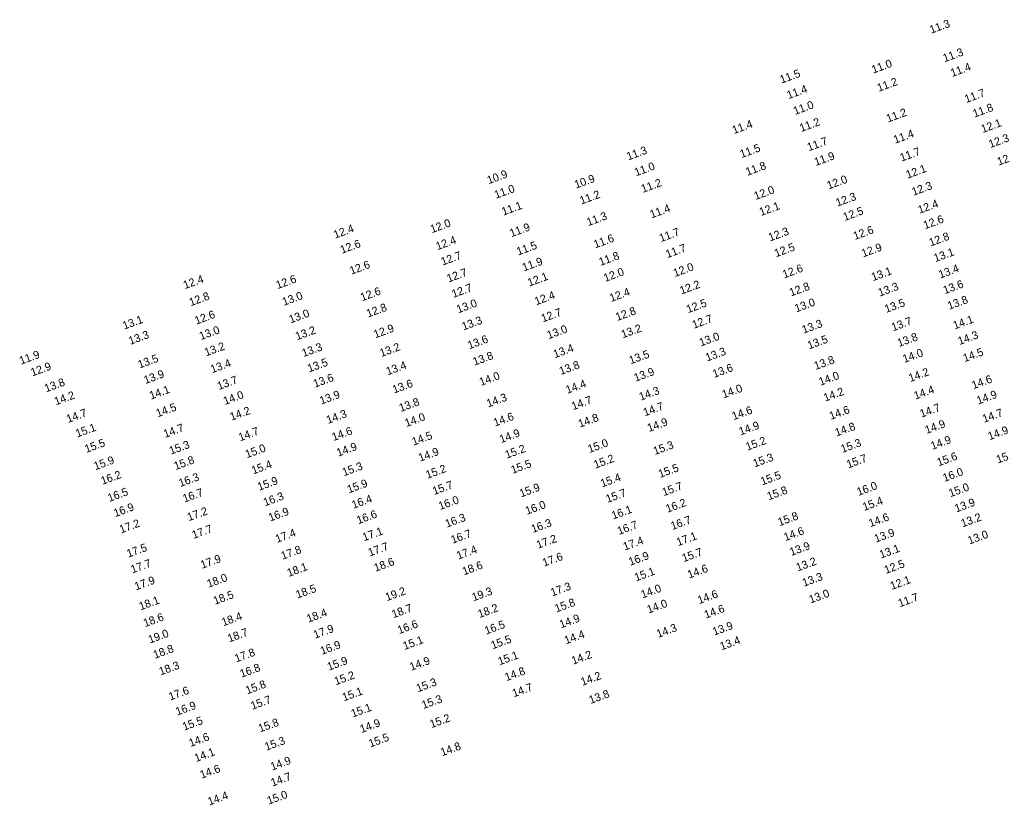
# Model space of a CAD drawing. Extents: x 1023796 to 1112670, y 656573 to 837340.
# Drawn here: x 1035095 to 1035709, y 804797 to 805288 of the extents above; entities that cross this region are included whole.
import ezdxf

# ---------------------------------------------------------------- set-up
doc = ezdxf.new("R2010")
doc.units = 0
doc.layers.add('V-TOPO-SOUN', color=7, linetype='Continuous')

msp = doc.modelspace()

# ---------------------------------------------------------------- texts
at = {"layer": 'V-TOPO-SOUN'}
for s, p in [('11.3 ', (1035664.29, 805278.7)), ('11.3 ', (1035672.61, 805260.87)), ('11.0 ', (1035628.09, 805253.78)), ('11.4 ', (1035677.36, 805251.68)), ('11.5 ', (1035570.78, 805247.55)), ('11.2 ', (1035631.51, 805242.41)), ('11.4 ', (1035575.15, 805237.85)), ('11.7 ', (1035686.17, 805235.39)), ('11.0 ', (1035579.18, 805227.95)), ('11.8 ', (1035691.27, 805226.29)), ('11.2 ', (1035637.25, 805223.22)), ('11.4 ', (1035541.02, 805215.97)), ('11.2 ', (1035583.07, 805217.29)), ('12.1 ', (1035696.44, 805216.68)), ('11.7 ', (1035587.84, 805205.29)), ('11.4 ', (1035641.74, 805209.98)), ('12.3 ', (1035701.21, 805207.25)), ('11.3 ', (1035475.07, 805199.55)), ('11.5 ', (1035545.82, 805200.98)), ('11.9 ', (1035592.24, 805196.08)), ('11.7 ', (1035645.76, 805198.78)), ('12.5 ', (1035706.46, 805196.28)), ('11.0 ', (1035479.92, 805189.62)), ('11.8 ', (1035549.44, 805189.93)), ('12.1 ', (1035649.53, 805188.13)), ('10.9 ', (1035387.9, 805184.69)), ('10.9 ', (1035442.45, 805181.91)), ('12.0 ', (1035600.17, 805181.42)), ('11.0 ', (1035392.43, 805175.57)), ('11.2 ', (1035484.14, 805179.27)), ('12.0 ', (1035554.61, 805174.83)), ('12.3 ', (1035653.17, 805177.45)), ('11.2 ', (1035445.75, 805171.96)), ('12.3 ', (1035605.69, 805170.64)), ('11.1 ', (1035397, 805165.05)), ('11.4 ', (1035489.58, 805163.33)), ('12.1 ', (1035557.96, 805164.81)), ('12.4 ', (1035657.02, 805166.19)), ('11.3 ', (1035450.1, 805158.5)), ('12.5 ', (1035610.24, 805161.69)), ('12.6 ', (1035660.38, 805156.54)), ('12.4 ', (1035291.97, 805150.67)), ('12.0 ', (1035352.43, 805154.11)), ('11.9 ', (1035402, 805151.57)), ('12.6 ', (1035616.59, 805149.84)), ('11.6 ', (1035454.45, 805144.62)), ('11.7 ', (1035495.4, 805148.53)), ('12.3 ', (1035563.62, 805148.93)), ('12.8 ', (1035663.91, 805145.8)), ('12.6 ', (1035296.16, 805141.23)), ('12.4 ', (1035355.86, 805143.46)), ('11.5 ', (1035406.33, 805140.15)), ('11.7 ', (1035499.47, 805138.5)), ('12.5 ', (1035567.36, 805139.07)), ('12.9 ', (1035621.76, 805139)), ('12.7 ', (1035359.1, 805133.84)), ('11.8 ', (1035457.74, 805133.65)), ('13.1 ', (1035666.88, 805136.01)), ('12.6 ', (1035302.05, 805128.12)), ('11.9 ', (1035409.85, 805130.2)), ('12.0 ', (1035504.19, 805126.72)), ('12.6 ', (1035572.42, 805125.85)), ('13.4 ', (1035669.91, 805125.75)), ('12.6 ', (1035256.03, 805119.15)), ('12.7 ', (1035362.74, 805123.29)), ('12.1 ', (1035413.23, 805120.74)), ('12.0 ', (1035460.7, 805123.63)), ('13.1 ', (1035627.92, 805124.13)), ('12.4 ', (1035198.13, 805119.14)), ('12.7 ', (1035365.82, 805113.66)), ('12.2 ', (1035508.22, 805115.77)), ('12.8 ', (1035576.7, 805114.56)), ('13.3 ', (1035632.14, 805114.47)), ('13.6 ', (1035672.74, 805115.99)), ('12.8 ', (1035201.76, 805108.46)), ('13.0 ', (1035259.97, 805108.71)), ('12.6 ', (1035308.76, 805111.55)), ('12.4 ', (1035417.57, 805109.04)), ('12.4 ', (1035464.4, 805111.12)), ('12.8 ', (1035312.53, 805101.41)), ('13.0 ', (1035368.85, 805104.03)), ('12.5 ', (1035512.38, 805104.11)), ('13.0 ', (1035580.02, 805104.61)), ('13.5 ', (1035636.21, 805104.28)), ('13.8 ', (1035675.5, 805106.22)), ('12.6 ', (1035205.27, 805096.98)), ('13.0 ', (1035264.16, 805097.73)), ('12.7 ', (1035421.68, 805098.34)), ('12.8 ', (1035468.15, 805099.23)), ('13.1 ', (1035160.2, 805093.82)), ('13.3 ', (1035372.11, 805093.32)), ('12.7 ', (1035515.99, 805094.35)), ('13.3 ', (1035584.6, 805091.31)), ('13.7 ', (1035640.47, 805092.83)), ('14.1 ', (1035678.96, 805093.95)), ('13.3 ', (1035163.99, 805084.34)), ('13.0 ', (1035208.12, 805087.3)), ('13.2 ', (1035268.16, 805087.23)), ('12.9 ', (1035317.03, 805088.39)), ('13.0 ', (1035425.3, 805087.87)), ('13.2 ', (1035471.64, 805088.4)), ('13.0 ', (1035520.38, 805083.31)), ('13.8 ', (1035644.17, 805082.98)), ('14.3 ', (1035681.97, 805084.19)), ('13.2 ', (1035211.36, 805077.15)), ('13.3 ', (1035272.21, 805076.7)), ('13.2 ', (1035320.82, 805076.72)), ('13.6 ', (1035375.77, 805081.57)), ('13.5 ', (1035588.01, 805081.5)), ('11.9 ', (1035095.73, 805071.94)), ('13.8 ', (1035379, 805071.29)), ('13.4 ', (1035429.25, 805076.02)), ('13.5 ', (1035476.55, 805072.17)), ('13.3 ', (1035524.32, 805073.91)), ('14.0 ', (1035647.5, 805073.05)), ('14.5 ', (1035685.18, 805073.54)), ('12.9 ', (1035102.86, 805064.63)), ('13.5 ', (1035169.81, 805069.54)), ('13.4 ', (1035215.17, 805066.61)), ('13.5 ', (1035275.7, 805067.11)), ('13.4 ', (1035324.81, 805065.29)), ('13.8 ', (1035432.93, 805065.51)), ('13.8 ', (1035592.16, 805068.64)), ('13.9 ', (1035173.48, 805059.83)), ('14.0 ', (1035383.07, 805058.67)), ('13.9 ', (1035479.64, 805061.28)), ('13.6 ', (1035528.75, 805063.7)), ('14.0 ', (1035595.11, 805058.77)), ('14.2 ', (1035651.2, 805061.08)), ('13.8 ', (1035111.42, 805054.66)), ('13.7 ', (1035219.34, 805056.1)), ('13.6 ', (1035279.32, 805057.54)), ('13.6 ', (1035328.78, 805053.89)), ('14.4 ', (1035437.03, 805053.76)), ('14.6 ', (1035690.61, 805056.62)), ('14.2 ', (1035117.54, 805046.54)), ('14.1 ', (1035176.98, 805050.15)), ('14.0 ', (1035223.11, 805046.77)), ('13.9 ', (1035283.27, 805047)), ('14.3 ', (1035482.82, 805049.42)), ('14.0 ', (1035534.64, 805050.85)), ('14.2 ', (1035598.05, 805048.84)), ('14.4 ', (1035654.46, 805050.08)), ('14.9 ', (1035693.69, 805047.03)), ('13.8 ', (1035332.89, 805042.4)), ('14.3 ', (1035387.55, 805045.2)), ('14.7 ', (1035440.63, 805043.52)), ('14.7 ', (1035485.41, 805039.65)), ('14.7 ', (1035125.16, 805035.52)), ('14.5 ', (1035181.1, 805039.08)), ('14.2 ', (1035227.26, 805036.89)), ('14.3 ', (1035287.53, 805034.93)), ('14.6 ', (1035391.86, 805033.26)), ('14.6 ', (1035540.87, 805037.25)), ('14.6 ', (1035601.62, 805037.46)), ('14.7 ', (1035658.24, 805038.81)), ('14.7 ', (1035697.3, 805035.61)), ('14.0 ', (1035336.49, 805032.97)), ('14.8 ', (1035444.82, 805032.58)), ('14.9 ', (1035488, 805029.88)), ('14.9 ', (1035545.19, 805027.71)), ('14.9 ', (1035661.41, 805028.65)), ('15.1 ', (1035130.87, 805026.45)), ('14.7 ', (1035185.75, 805026.18)), ('14.7 ', (1035232.62, 805024.06)), ('14.6 ', (1035290.96, 805024.25)), ('14.5 ', (1035340.96, 805021.36)), ('14.9 ', (1035395.63, 805022.91)), ('14.8 ', (1035605.18, 805027.06)), ('14.9 ', (1035700.73, 805024.75)), ('15.5 ', (1035136.56, 805016.78)), ('15.3 ', (1035189.37, 805015.69)), ('15.0 ', (1035450.8, 805016.76)), ('15.3 ', (1035491.66, 805015.51)), ('15.2 ', (1035549.45, 805018.2)), ('15.3 ', (1035608.84, 805016.82)), ('14.9 ', (1035664.98, 805018.72)), ('15.0 ', (1035236.86, 805013.5)), ('14.9 ', (1035293.89, 805014.46)), ('14.9 ', (1035345, 805011.33)), ('15.2 ', (1035399.13, 805013.19)), ('15.4 ', (1035705.94, 805010.21)), ('15.9 ', (1035142.24, 805006.02)), ('15.8 ', (1035192.3, 805006.08)), ('15.4 ', (1035240.79, 805003.36)), ('15.5 ', (1035402.82, 805003.74)), ('15.2 ', (1035454.54, 805007)), ('15.3 ', (1035553.99, 805007.79)), ('15.7 ', (1035612.43, 805007.17)), ('15.6 ', (1035668.91, 805008.43)), ('16.2 ', (1035146.64, 804996.9)), ('15.3 ', (1035297.44, 805002.25)), ('15.2 ', (1035349.6, 805000.66)), ('15.5 ', (1035494.89, 805001.16)), ('15.5 ', (1035558.74, 804996.55)), ('16.0 ', (1035672.56, 804998.7)), ('16.3 ', (1035195.28, 804995.49)), ('15.9 ', (1035244.49, 804993.14)), ('15.9 ', (1035300.49, 804991.54)), ('15.7 ', (1035353.83, 804990.52)), ('15.4 ', (1035458.73, 804995.28)), ('16.5 ', (1035150.92, 804986.21)), ('16.7 ', (1035197.8, 804985.79)), ('15.9 ', (1035408.12, 804989.02)), ('15.7 ', (1035462.07, 804985.57)), ('15.7 ', (1035497.22, 804989.81)), ('15.8 ', (1035562.77, 804987.25)), ('16.0 ', (1035618.85, 804989.98)), ('15.0 ', (1035676.26, 804989.16)), ('16.3 ', (1035248.16, 804983.48)), ('16.4 ', (1035303.36, 804981.88)), ('16.0 ', (1035357.55, 804981.12)), ('16.0 ', (1035411.79, 804978.15)), ('16.2 ', (1035499.52, 804979.43)), ('15.4 ', (1035622.45, 804980.59)), ('13.9 ', (1035679.97, 804979.62)), ('16.9 ', (1035154.64, 804976.71)), ('17.2 ', (1035200.6, 804974.18)), ('16.9 ', (1035251.38, 804973.93)), ('16.6 ', (1035306.42, 804972.24)), ('16.1 ', (1035465.66, 804975.21)), ('17.2 ', (1035158.23, 804966.55)), ('16.3 ', (1035361.72, 804970.13)), ('16.3 ', (1035415.47, 804966.81)), ('16.7 ', (1035469.24, 804965.58)), ('16.7 ', (1035502.61, 804968.66)), ('15.8 ', (1035569.52, 804971.1)), ('14.6 ', (1035626.28, 804970.4)), ('13.2 ', (1035683.89, 804970.33)), ('17.7 ', (1035203.54, 804963.06)), ('17.4 ', (1035255.69, 804960.61)), ('17.1 ', (1035310.06, 804961.64)), ('16.7 ', (1035365.32, 804960.09)), ('14.6 ', (1035573.2, 804961.74)), ('13.9 ', (1035629.72, 804960.78)), ('13.0 ', (1035688.13, 804959.61)), ('17.2 ', (1035418.73, 804956.93)), ('17.4 ', (1035472.84, 804955.78)), ('17.1 ', (1035506.18, 804958.6)), ('17.5 ', (1035162.76, 804951.39)), ('17.8 ', (1035259.15, 804950.07)), ('17.7 ', (1035313.59, 804952.1)), ('17.4 ', (1035368.89, 804950.16)), ('15.7 ', (1035509.67, 804948.59)), ('13.9 ', (1035576.89, 804952.42)), ('13.1 ', (1035632.92, 804950.84)), ('17.7 ', (1035165.32, 804941.54)), ('17.9 ', (1035208.91, 804944.41)), ('18.6 ', (1035317.23, 804942.54)), ('17.6 ', (1035422.46, 804945.74)), ('16.9 ', (1035476.29, 804946.31)), ('13.2 ', (1035580.89, 804942.77)), ('12.5 ', (1035636, 804941.24)), ('18.1 ', (1035262.95, 804939.38)), ('18.6 ', (1035372.4, 804940.35)), ('15.1 ', (1035479.93, 804936.54)), ('14.6 ', (1035513.08, 804938.3)), ('17.9 ', (1035167.68, 804930.94)), ('18.0 ', (1035212.9, 804932.59)), ('13.3 ', (1035584.78, 804933.21)), ('12.1 ', (1035639.68, 804931.23)), ('18.5 ', (1035268.42, 804925.8)), ('19.2 ', (1035324.32, 804924.21)), ('19.3 ', (1035378.41, 804924.12)), ('17.3 ', (1035427.57, 804927.17)), ('14.0 ', (1035483.96, 804925.9)), ('18.1 ', (1035170.48, 804918.48)), ('18.5 ', (1035216.93, 804921.93)), ('15.8 ', (1035430.18, 804917.13)), ('14.6 ', (1035519.36, 804922.36)), ('13.0 ', (1035588.96, 804922.75)), ('11.7 ', (1035644.62, 804920.42)), ('18.4 ', (1035275.21, 804910.76)), ('18.7 ', (1035328.35, 804913.56)), ('18.2 ', (1035382.14, 804913.69)), ('14.0 ', (1035487.73, 804916.47)), ('14.6 ', (1035523.51, 804913.25)), ('18.6 ', (1035173.22, 804907.99)), ('18.4 ', (1035222.12, 804908.53)), ('14.9 ', (1035433.06, 804907.24)), ('18.7 ', (1035225.8, 804898.45)), ('17.9 ', (1035279.41, 804900.74)), ('16.6 ', (1035331.96, 804903.61)), ('16.5 ', (1035386.34, 804903.32)), ('14.3 ', (1035493.72, 804901.26)), ('13.9 ', (1035528.72, 804902.65)), ('19.0 ', (1035176.25, 804897.72)), ('15.1 ', (1035335.33, 804893.73)), ('15.5 ', (1035390.33, 804894.13)), ('14.4 ', (1035436.14, 804897.25)), ('13.4 ', (1035533.32, 804893.49)), ('18.8 ', (1035179.39, 804888.19)), ('16.9 ', (1035283.7, 804890.64)), ('17.8 ', (1035230.23, 804885.94)), ('15.9 ', (1035288.04, 804880.78)), ('14.9 ', (1035339.53, 804880.71)), ('15.1 ', (1035394.69, 804884.15)), ('14.2 ', (1035440.63, 804884.52)), ('18.3 ', (1035182.97, 804877.8)), ('16.8 ', (1035233.49, 804876.38)), ('14.8 ', (1035398.97, 804874.23)), ('15.2 ', (1035292.44, 804871.68)), ('14.2 ', (1035446.39, 804871.31)), ('17.6 ', (1035188.99, 804862.08)), ('15.8 ', (1035237.06, 804866.01)), ('15.1 ', (1035297.42, 804861.63)), ('15.3 ', (1035343.65, 804867.32)), ('14.7 ', (1035403.59, 804864.16)), ('15.7 ', (1035240.25, 804856.37)), ('15.3 ', (1035347.1, 804856.82)), ('13.8 ', (1035451.56, 804859.98)), ('16.9 ', (1035193.36, 804852.74)), ('15.1 ', (1035302.94, 804851.53)), ('15.5 ', (1035197.63, 804843.3)), ('15.2 ', (1035352.11, 804844.9)), ('15.8 ', (1035245.03, 804842.18)), ('14.9 ', (1035308.44, 804841.84)), ('14.6 ', (1035201.65, 804833.1)), ('15.3 ', (1035249, 804830.77)), ('15.5 ', (1035313.94, 804832.79)), ('14.8 ', (1035358.8, 804827.32)), ('14.1 ', (1035205.07, 804823.7)), ('14.6 ', (1035208.53, 804813.26)), ('14.9 ', (1035252.59, 804818.38)), ('14.7 ', (1035252.8, 804808.36)), ('14.4 ', (1035213.44, 804796.51)), ('15.0 ', (1035250.5, 804797.07))]:
    msp.add_text(s, height=5, rotation=20, dxfattribs=at).set_placement(p)

doc.saveas('drawing.dxf')
